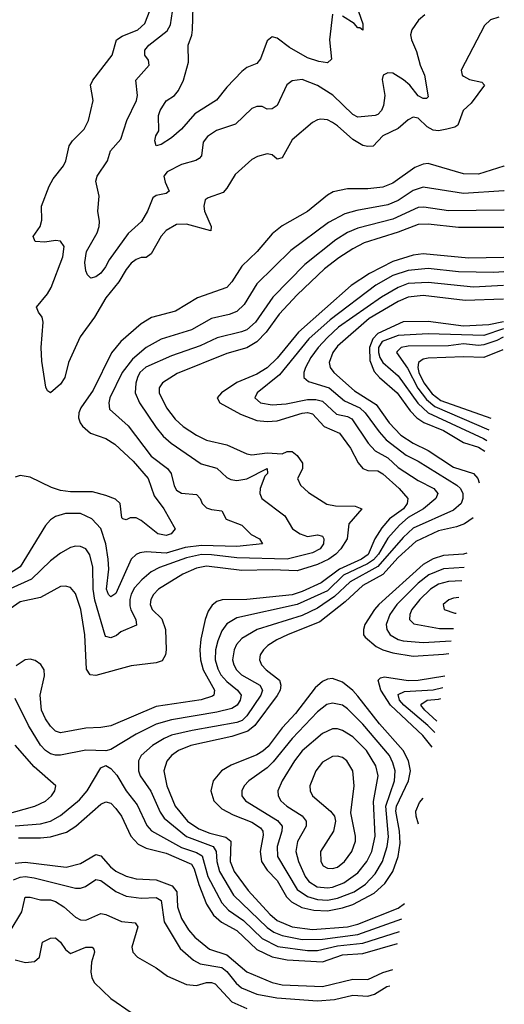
# Model space of a CAD drawing. Header units: inches. Extents: x 1173000 to 1307049, y 522583 to 678455.
# Tile 331 of 617: x 1304128 to 1306052, y 530483 to 534390. Entities that reach past the tile are written whole.
import ezdxf

# ---------------------------------------------------------------- set-up
doc = ezdxf.new("R2010")
doc.units = ezdxf.units.IN
doc.header["$MEASUREMENT"] = 0
doc.layers.add('B3503', color=7, linetype='Continuous')

msp = doc.modelspace()

# ---------------------------------------------------------------- linework, layer by layer
at = {"layer": 'B3503', "color": 5}
for points, elevation in [([(1305370, 534412.2), (1305357.5, 534310), (1305366.1, 534233.9), (1305350, 534219.7), (1305315.6, 534224.4), (1305270, 534239.1), (1305199.6, 534279.6), (1305150, 534317.1), (1305130, 534322), (1305110, 534306.3), (1305084.2, 534235.8), (1305070, 534216.8), (1305030, 534200.2), (1305010, 534184.9), (1304950, 534123.2), (1304908.9, 534071.1), (1304822.8, 534017.2), (1304770, 533956.4), (1304730, 533921.8), (1304690, 533894.7), (1304669.8, 533889.8), (1304664.7, 533910), (1304668.9, 533930), (1304679.8, 533950), (1304679.3, 534010), (1304685.1, 534030), (1304710, 534068.4), (1304743.1, 534090), (1304759, 534110), (1304778.9, 534150), (1304797.5, 534222.5), (1304797.3, 534290), (1304811.2, 534328.8), (1304813.8, 534350), (1304817.4, 534490)], 940), ([(1305737, 534410), (1305711.8, 534388.2), (1305684.2, 534350), (1305679.6, 534330), (1305682.8, 534310), (1305703.6, 534263.6), (1305717.6, 534210), (1305734.8, 534170), (1305750, 534084), (1305742.5, 534077.5), (1305730, 534077.4), (1305710, 534088.2), (1305677.3, 534130), (1305651.7, 534151.7), (1305610, 534178.3), (1305590, 534179.5), (1305571.6, 534170), (1305566.6, 534153.4), (1305577.3, 534090), (1305572.7, 534050), (1305564.7, 534030), (1305550, 534014.5), (1305539.1, 534010), (1305470, 534003.1), (1305450, 534014.5), (1305370.5, 534090.5), (1305310, 534128.9), (1305250, 534153.6), (1305210, 534147.9), (1305188.5, 534131.5), (1305150, 534049.8), (1305130, 534037.1), (1305110, 534035.8), (1305090, 534046.2), (1305070, 534046.2), (1305050, 534037.4), (1304984.5, 533975.5), (1304909.6, 533950.4), (1304873.5, 533926.5), (1304855.7, 533904.3), (1304849.4, 533850.6), (1304840.1, 533839.9), (1304827.7, 533832.3), (1304770, 533815.7), (1304713.4, 533786.6), (1304700.8, 533770), (1304705.2, 533745.2), (1304721.5, 533710), (1304710, 533700.8), (1304670, 533692.7), (1304656.6, 533683.4), (1304635.3, 533630), (1304611, 533589), (1304558.2, 533541.8), (1304482.5, 533437.5), (1304469.2, 533410), (1304450, 533384.8), (1304430, 533369.8), (1304410, 533365.1), (1304397.7, 533377.7), (1304390, 533394), (1304386.3, 533426.3), (1304393.6, 533470), (1304435, 533545), (1304443, 533570), (1304444.6, 533590), (1304438.5, 533630), (1304444.1, 533690), (1304429.8, 533750), (1304435.9, 533770), (1304477, 533830), (1304489, 533870), (1304530, 533916), (1304553.2, 533990), (1304592.3, 534070), (1304595.3, 534090), (1304588.7, 534150), (1304642.4, 534210), (1304638.8, 534230), (1304625, 534250), (1304624.7, 534270), (1304640.8, 534290), (1304713.3, 534346.7), (1304726.7, 534370), (1304738.3, 534450)], 960), ([(1305464.3, 534450), (1305490, 534373.4), (1305490, 534349.5), (1305478.3, 534358.3), (1305470, 534357.7), (1305456, 534376), (1305410, 534404.9)], 940), ([(1306030, 534400.2), (1305997.1, 534390), (1305972.7, 534367.3), (1305880.8, 534190), (1305884.9, 534170), (1305890, 534166), (1305913.2, 534153.2), (1305962.8, 534142.8), (1305973.8, 534130), (1305920.5, 534059.5), (1305888.2, 534030), (1305868, 533972), (1305855.9, 533964.1), (1305824.3, 533955.7), (1305790.2, 533949.8), (1305770, 533951.8), (1305745.1, 533965.1), (1305710, 533999.6), (1305690, 534003.8), (1305670, 533993.2), (1305630, 533958.3), (1305570.1, 533929.9), (1305530.9, 533889.1), (1305510, 533886.8), (1305490, 533891.8), (1305450, 533914.6), (1305390, 533969.9), (1305370, 533982.8), (1305350, 533992.7), (1305324, 533996), (1305310, 533993.6), (1305290, 533982), (1305210, 533914.2), (1305170, 533842.7), (1305150, 533837.6), (1305130, 533854.6), (1305110, 533858.4), (1305072.3, 533847.7), (1305050, 533835.8), (1304983.2, 533776.8), (1304950, 533721.5), (1304935.1, 533704.9), (1304876, 533684), (1304864.6, 533675.4), (1304858.9, 533650), (1304861.7, 533630), (1304888.1, 533570), (1304887.1, 533552.9), (1304790, 533579.2), (1304750, 533577.5), (1304710, 533553.5), (1304690, 533532), (1304650, 533461.2), (1304630, 533447.2), (1304610, 533446.5), (1304590, 533439.1), (1304570, 533424.1), (1304550, 533399.4), (1304521.7, 533350), (1304470, 533286.1), (1304425.1, 533210), (1304368, 533132), (1304322.1, 533030), (1304306.7, 532970), (1304290, 532944.7), (1304250, 532909.8), (1304238, 532918), (1304232.1, 532932.1), (1304215.3, 533035.3), (1304213.8, 533090), (1304220.9, 533190), (1304216.5, 533210), (1304202, 533230), (1304195, 533250), (1304237.9, 533302.1), (1304252.5, 533327.5), (1304299.3, 533450), (1304305, 533490), (1304290, 533511.4), (1304270, 533514.4), (1304228.1, 533508.1), (1304189.9, 533509.9), (1304182, 533530), (1304209.8, 533570), (1304215.5, 533595.5), (1304214, 533650), (1304245, 533730), (1304261.2, 533758.8), (1304301.7, 533810), (1304310.6, 533830), (1304323.7, 533890), (1304337.5, 533910), (1304384.3, 533955.7), (1304401.4, 533990), (1304419.8, 534070), (1304409.2, 534130), (1304418, 534150), (1304494.7, 534250), (1304512.3, 534310), (1304535.3, 534324.7), (1304596.5, 534350), (1304624.7, 534375.3), (1304646, 534430)], 980), ([(1306051.9, 533810.7), (1306050, 533809.4), (1305950, 533777.5), (1305890, 533778.9), (1305750, 533819.4), (1305730, 533816.9), (1305696.6, 533803.4), (1305610, 533741.9), (1305570, 533725.8), (1305510, 533719), (1305430, 533719.9), (1305372.8, 533707.2), (1305350, 533693.9), (1305270, 533629.4), (1305170, 533572.5), (1305130, 533541.3), (1305070.9, 533470), (1305010, 533412), (1304970, 533350.7), (1304950, 533328), (1304833.8, 533286.2), (1304746.4, 533233.6), (1304651.3, 533208.7), (1304610, 533183.8), (1304530, 533112.9), (1304492.1, 533067.9), (1304419.4, 532920.6), (1304370.6, 532850), (1304362.3, 532830), (1304361.3, 532810), (1304367.7, 532790), (1304377.2, 532777.2), (1304408.9, 532750), (1304470, 532728.8), (1304505.8, 532705.8), (1304578.1, 532638.1), (1304637.4, 532570), (1304661.6, 532501.6), (1304700.7, 532450), (1304744.9, 532370), (1304729.4, 532350.6), (1304710, 532343.9), (1304676, 532350), (1304610, 532402.7), (1304590, 532413), (1304566.7, 532413.3), (1304550, 532406.2), (1304538, 532410), (1304533.4, 532413.4), (1304527, 532470), (1304508.1, 532488.1), (1304470, 532502.5), (1304416.6, 532516.6), (1304330, 532516.5), (1304290, 532522.4), (1304253.7, 532533.7), (1304170, 532575), (1304130, 532581), (1304110, 532575.1)], 1020), ([(1306051.4, 533711.4), (1306050, 533710.8), (1305890, 533701.4), (1305730, 533726.5), (1305690, 533712.7), (1305630, 533673.6), (1305590, 533655.5), (1305466.2, 533633.8), (1305419.3, 533620.7), (1305353.9, 533586.1), (1305204.9, 533475.1), (1305070, 533342.1), (1305019.2, 533260.8), (1304990, 533232.7), (1304959.6, 533220.4), (1304890, 533204.1), (1304810, 533159.7), (1304690, 533122.4), (1304630, 533089.4), (1304576.2, 533043.8), (1304534.8, 532990), (1304485.9, 532890), (1304481.5, 532870), (1304484.6, 532844.6), (1304558.9, 532778.9), (1304650, 532658.9), (1304715.3, 532610), (1304729, 532590), (1304741.3, 532541.3), (1304750, 532523.8), (1304770, 532511.5), (1304830, 532506.4), (1304843.8, 532490), (1304852.6, 532470), (1304870, 532453.8), (1304890, 532446.7), (1304930, 532442), (1304948, 532408), (1305010, 532384), (1305047, 532347), (1305080.3, 532330), (1305091.8, 532310), (1304990, 532299.8), (1304850, 532303.6), (1304784.4, 532295.6), (1304710, 532273.7), (1304630, 532278.1), (1304604.9, 532275.1), (1304590, 532268.3), (1304570, 532249), (1304510, 532114), (1304490, 532100.5), (1304480.8, 532110), (1304472.5, 532130), (1304481.2, 532210), (1304479.1, 532250), (1304470, 532311), (1304450, 532371.5), (1304414.6, 532410), (1304370, 532430.4), (1304310, 532430.4), (1304270, 532419.5), (1304250, 532406.3), (1304230, 532383.5), (1304130, 532219.5), (1304050, 532168.4)], 1040), ([(1306050.9, 533634.7), (1306050, 533634.5), (1305830, 533631.7), (1305732.9, 533647.1), (1305710, 533645.2), (1305610, 533599.2), (1305470, 533563.7), (1305430, 533546), (1305383.7, 533516.3), (1305260.4, 533419.6), (1305132.9, 533290), (1305064, 533190), (1305030, 533160.1), (1305008.8, 533151.2), (1304911.5, 533128.5), (1304844, 533096), (1304730, 533055.9), (1304628.1, 533011.9), (1304604.6, 532990), (1304595.3, 532970), (1304588.7, 532948.7), (1304586.6, 532910), (1304604.2, 532870), (1304670, 532771.6), (1304697.9, 532737.9), (1304729.8, 532709.8), (1304848.4, 532628.4), (1304910, 532610.7), (1304950, 532573.7), (1304966, 532566), (1304990, 532562), (1305030, 532568.1), (1305110.2, 532610), (1305111.5, 532590), (1305101.3, 532578.7), (1305083.1, 532530), (1305081.1, 532510), (1305089.2, 532490), (1305181.1, 532421.1), (1305211.1, 532370), (1305241.2, 532350), (1305270, 532339.1), (1305310, 532346.3), (1305330, 532340.8), (1305335.6, 532330), (1305334.2, 532310), (1305320.8, 532290), (1305290, 532274.8), (1305190, 532249.7), (1304990, 532254.3), (1304890, 532267.1), (1304850, 532267.6), (1304790, 532255.4), (1304683.6, 532216.4), (1304650, 532199.5), (1304612.3, 532167.7), (1304583.7, 532136.3), (1304570, 532110.7), (1304564.7, 532090), (1304565.1, 532065.1), (1304568.9, 532048.9), (1304589.5, 532010), (1304592.3, 531987.7), (1304530, 531961.7), (1304512.7, 531947.3), (1304490, 531937), (1304470, 531942.2), (1304467.2, 531947.2), (1304426.6, 532086.6), (1304419.1, 532130), (1304417.8, 532217.8), (1304406.9, 532266.9), (1304390, 532290.6), (1304370, 532299.9), (1304350, 532301.3), (1304330, 532296.3), (1304290, 532274.1), (1304250, 532243.4), (1304174.6, 532170), (1304090, 532131.9)], 1060), ([(1306050.5, 533566), (1306050, 533565.9), (1305870, 533565.6), (1305750, 533578.8), (1305710, 533577.6), (1305630, 533546.8), (1305495.5, 533504.5), (1305450, 533481.6), (1305394.5, 533445.5), (1305338.5, 533401.5), (1305230, 533298.8), (1305158.6, 533221.4), (1305106.3, 533150), (1305070, 533112.1), (1305030, 533088), (1304950, 533065.7), (1304753.3, 532986.7), (1304694.6, 532950), (1304682.3, 532930), (1304681.8, 532910), (1304710.5, 532850), (1304744.9, 532804.9), (1304776.4, 532776.4), (1304830, 532741.9), (1304870, 532722.1), (1304950, 532703.6), (1305030, 532667.1), (1305050, 532664), (1305110, 532671.2), (1305170, 532667.2), (1305190, 532676.4), (1305210, 532676.4), (1305230, 532660.6), (1305250.9, 532630), (1305251.3, 532608.7), (1305231, 532570), (1305243.3, 532543.3), (1305274.1, 532514.1), (1305347.7, 532467.7), (1305381.7, 532461.7), (1305459.4, 532459.4), (1305486.5, 532450), (1305434.6, 532390), (1305428.3, 532330), (1305403.4, 532290), (1305382.8, 532270), (1305354.6, 532250), (1305310, 532228.2), (1305230, 532203.7), (1305130, 532207.9), (1305010, 532205.3), (1304870, 532221.3), (1304830, 532214.2), (1304775.3, 532190), (1304679.2, 532130), (1304659.6, 532110), (1304648.6, 532090), (1304646.5, 532070), (1304654, 532050), (1304692.2, 532012.2), (1304706.6, 531970), (1304709.6, 531890.4), (1304706.3, 531870), (1304693.9, 531846.1), (1304670, 531837.9), (1304570, 531826.5), (1304430, 531788), (1304407.1, 531790), (1304393.2, 531813.2), (1304386.1, 531950), (1304370.4, 532049.6), (1304350, 532113.1), (1304330, 532137.4), (1304310, 532142.9), (1304290, 532140.9), (1304210, 532098.1), (1304130, 532079.7), (1304076.8, 532043.2)], 1080), ([(1306049.8, 533446.9), (1305910, 533444.7), (1305730, 533461.1), (1305690, 533456), (1305609.5, 533430.5), (1305516.1, 533383.9), (1305444, 533336), (1305234.6, 533150), (1305150, 533047), (1305110, 533008.6), (1305070, 532984.1), (1304990, 532951), (1304929.4, 532910), (1304912.5, 532890), (1304922, 532870), (1305005.1, 532825.1), (1305070, 532800.4), (1305110, 532795.8), (1305150, 532798.4), (1305250, 532828.8), (1305270, 532831.1), (1305290, 532826.2), (1305336.5, 532776.5), (1305397.8, 532750), (1305441, 532690), (1305471.4, 532631.4), (1305489.7, 532609.7), (1305510, 532601.5), (1305550, 532599.7), (1305570, 532588.9), (1305634.7, 532530), (1305668.8, 532490), (1305666.7, 532470), (1305651.1, 532450), (1305596.3, 532410), (1305565.4, 532374.6), (1305538.3, 532330), (1305511.3, 532268.7), (1305484.8, 532250), (1305397.4, 532210), (1305324.4, 532155.6), (1305250, 532120.7), (1305210, 532108.4), (1305030, 532089.3), (1304931.6, 532088.4), (1304910, 532081.2), (1304892.5, 532067.5), (1304876.7, 532043.3), (1304864.7, 532010), (1304847.4, 531932.6), (1304842.7, 531890), (1304845.4, 531850), (1304856.1, 531810), (1304901.3, 531730), (1304898.4, 531710), (1304893.5, 531706.5), (1304849, 531691), (1304670, 531665.1), (1304490, 531587.8), (1304450, 531581.4), (1304390, 531579.5), (1304290, 531559.9), (1304270, 531566.7), (1304250, 531586.6), (1304230, 531615.8), (1304214.5, 531650), (1304209.1, 531710), (1304226, 531786), (1304224.5, 531810), (1304212, 531832), (1304190, 531847.4), (1304170, 531853.2), (1304150, 531850.6), (1304114.2, 531825.8)], 1120), ([(1306049.4, 533390.4), (1306010, 533386.8), (1305870, 533389.9), (1305750, 533403.2), (1305670, 533395.4), (1305610, 533375.4), (1305542.4, 533337.6), (1305360.5, 533199.5), (1305276.2, 533123.8), (1305159, 532981), (1305070.2, 532910), (1305061.2, 532890), (1305083.6, 532870), (1305130, 532861.8), (1305185.6, 532865.6), (1305270, 532883.8), (1305303.8, 532883.8), (1305330, 532876.6), (1305385.7, 532825.7), (1305430, 532816), (1305446.3, 532806.3), (1305511.3, 532710), (1305539.3, 532679.3), (1305590, 532651.2), (1305630, 532613), (1305710, 532562), (1305771.6, 532530), (1305787.4, 532510), (1305780.4, 532490), (1305731.7, 532450), (1305670, 532414.7), (1305635.9, 532384.1), (1305590, 532333.6), (1305552.6, 532270), (1305532.5, 532247.5), (1305508.9, 532231.1), (1305414.1, 532185.9), (1305350, 532124.4), (1305230, 532069.5), (1304990, 532016.6), (1304950, 531993.5), (1304930, 531964.8), (1304914.2, 531925.8), (1304905.2, 531890), (1304903.9, 531850), (1304914, 531814), (1304927, 531790), (1304950, 531763.9), (1304993.3, 531730), (1305006.9, 531710), (1305003.8, 531690), (1304990.9, 531670), (1304970, 531656.5), (1304910, 531642.4), (1304730, 531612.5), (1304670, 531594.9), (1304590, 531555), (1304490, 531494.7), (1304470, 531488.6), (1304390, 531491.5), (1304290, 531471.2), (1304270, 531471.2), (1304250, 531476.9), (1304230, 531489.9), (1304211, 531511), (1304162.5, 531590), (1304110, 531696.2)], 1140), ([(1306049.1, 533335.4), (1305930, 533329.4), (1305750, 533347.8), (1305670, 533343.4), (1305630, 533327.9), (1305564, 533290), (1305393.9, 533170), (1305350, 533129.9), (1305312.9, 533090), (1305283.6, 533050), (1305262.5, 533010), (1305255.7, 532990), (1305255.8, 532970), (1305274.1, 532954.1), (1305356, 532930), (1305417.7, 532877.7), (1305478.2, 532850), (1305500.1, 532830), (1305554.5, 532754.5), (1305583.5, 532723.5), (1305662.5, 532662.5), (1305710, 532638.3), (1305863.2, 532543.2), (1305877.9, 532530), (1305887, 532510), (1305887.1, 532490), (1305880.1, 532470), (1305850, 532443.5), (1305690, 532373), (1305650, 532335.9), (1305550, 532220), (1305440.2, 532159.8), (1305378.3, 532101.7), (1305310, 532055.3), (1305250, 532026.7), (1305070.2, 531970), (1305010, 531935.2), (1304988.9, 531911.1), (1304979, 531890), (1304973.4, 531850), (1304978, 531830), (1304988.8, 531810), (1305009.1, 531790), (1305081.8, 531750), (1305092.5, 531730), (1305085.5, 531710), (1305030, 531627.6), (1305010.6, 531609.4), (1304990, 531600.9), (1304812.9, 531570), (1304730, 531550.6), (1304701.4, 531538.6), (1304655.1, 531510), (1304610.8, 531470), (1304600.1, 531450), (1304599.6, 531410), (1304606.7, 531390), (1304648.8, 531328.8), (1304686.1, 531246.1), (1304701.9, 531221.9), (1304790, 531149.2), (1304896.1, 531110), (1304908.4, 531090), (1304910.6, 531050), (1304920.6, 531010), (1304976.9, 530916.9), (1305110, 530787.5), (1305136.4, 530770), (1305170, 530756.1), (1305250, 530740.8), (1305330, 530741.8), (1305470, 530760.5), (1305644.8, 530822.3)], 1160), ([(1306048.8, 533281.3), (1305896.2, 533276.2), (1305730, 533296.1), (1305670, 533288.9), (1305630, 533271.6), (1305514.9, 533205.1), (1305390, 533095.1), (1305370.9, 533070), (1305357.2, 533030), (1305361.1, 533010), (1305375, 532990), (1305457.3, 532917.3), (1305543.4, 532863.4), (1305594.3, 532790), (1305641.7, 532741.7), (1305690, 532710.4), (1305750, 532681.1), (1305850, 532614.7), (1305930, 532589.6), (1305946.9, 532570), (1305952.7, 532553)], 1180), ([(1306048.3, 533191.4), (1305990, 533179.4), (1305890, 533174.1), (1305750, 533193), (1305650, 533190.9), (1305550, 533145.8), (1305530, 533124.4), (1305517.1, 533090), (1305517.7, 533037.7), (1305534.9, 532994.9), (1305556.4, 532970), (1305627.1, 532910), (1305678.4, 532838.4), (1305704.2, 532810), (1305732.6, 532792.6), (1305810, 532759.9), (1305890, 532712.4), (1305950, 532694.7), (1305975.1, 532678.7)], 1220), ([(1306048.1, 533163.8), (1305970, 533137.6), (1305750, 533143.6), (1305630, 533137.1), (1305566.8, 533113.2), (1305552.5, 533090), (1305552.1, 533070), (1305557.5, 533050), (1305569.7, 533029.7), (1305630, 532977), (1305708.7, 532868.8), (1305749.9, 532829.9), (1305969, 532729), (1305982.5, 532720.8)], 1240), ([(1306047.9, 533130.2), (1306022.5, 533117.5), (1305970, 533099.6), (1305950, 533097.5), (1305890, 533104.2), (1305830, 533096.3), (1305670, 533095.2), (1305642.9, 533090), (1305626.3, 533073.7), (1305624.2, 533070), (1305667.4, 533007.4), (1305708.1, 532928.1), (1305743.3, 532883.3), (1305775.5, 532855.5), (1305990.1, 532763.5)], 1260), ([(1306046.6, 533080.7), (1305970, 533050.5), (1305890, 533053.2), (1305750, 533046.7), (1305730, 533043.5), (1305711.7, 533030), (1305708.4, 533010), (1305713.1, 532990), (1305732.1, 532950), (1305765.8, 532905.8), (1305799.4, 532879.4), (1305998.3, 532809.3)], 1280), ([(1305927.8, 532413), (1305894.3, 532390), (1305862.1, 532377.9), (1305790, 532362.2), (1305700.9, 532319.1), (1305630, 532255.8), (1305570, 532188.5), (1305490, 532145.3), (1305419.9, 532080.1), (1305319.3, 532000.7), (1305191.7, 531950), (1305149.4, 531930), (1305113.4, 531906.6), (1305095.7, 531890), (1305083.2, 531870), (1305080.1, 531850), (1305088.1, 531830), (1305106.9, 531810), (1305159.7, 531770), (1305164.9, 531750), (1305161.4, 531730), (1305150, 531708.6), (1305060.9, 531590), (1305033.5, 531566.5), (1304970, 531545.4), (1304807.2, 531510), (1304758.6, 531490), (1304730.1, 531470), (1304712.2, 531447.8), (1304700.6, 531410), (1304712.6, 531350), (1304745.6, 531270), (1304794.4, 531210), (1304839.2, 531179.2), (1304882.4, 531162.4), (1304946.4, 531146.4), (1304965.8, 531130), (1304963.7, 531050), (1304979.4, 531010), (1305034.4, 530934.4), (1305120.9, 530840.9), (1305150, 530815.5), (1305210, 530790.3), (1305290, 530779.6), (1305430, 530791.1), (1305470, 530801.2), (1305630, 530865.2), (1305655.5, 530882.6)], 1180), ([(1305902.9, 532272.9), (1305890, 532269.9), (1305810, 532264.6), (1305770, 532251.5), (1305730, 532228), (1305553.7, 532070), (1305536.6, 532050), (1305498.2, 531990), (1305492.3, 531970), (1305493.3, 531950), (1305499.9, 531939.9), (1305543.3, 531903.3), (1305569.8, 531889.8), (1305610, 531878.1), (1305690, 531865), (1305810, 531873.1), (1305832.2, 531875.7)], 1220), ([(1305892.9, 532217.1), (1305810, 532211.3), (1305752.7, 532187.3), (1305710, 532154.2), (1305625.4, 532070), (1305597, 532030), (1305582.4, 531990), (1305585, 531970), (1305598.6, 531950), (1305630, 531931.3), (1305650, 531925.4), (1305730, 531919.3), (1305841.1, 531925.9)], 1240), ([(1305883.5, 532163.9), (1305830, 532160.9), (1305790, 532150.5), (1305758.4, 532130), (1305716.6, 532090), (1305684.4, 532050), (1305676.3, 532030), (1305676.1, 532010), (1305692.7, 531992.7), (1305794.4, 531974.4), (1305849.8, 531974.8)], 1260), ([(1305871.6, 532097), (1305850, 532094.7), (1305831.4, 532088.6), (1305809.3, 532070), (1305812.8, 532050), (1305855.2, 532035.2), (1305860.6, 532035.3)], 1280), ([(1305766, 531503.7), (1305729, 531550), (1305599.8, 531670), (1305562.1, 531730), (1305551, 531770), (1305560.8, 531779.2), (1305576.7, 531783.3), (1305670, 531768.5), (1305710, 531769.6), (1305816.4, 531787)], 1180), ([(1305776.3, 531561.7), (1305748.8, 531590), (1305652.5, 531670), (1305636.4, 531690), (1305630, 531712.8), (1305655.6, 531724.4), (1305770, 531731.4), (1305808.1, 531740)], 1160), ([(1305784.4, 531607.1), (1305736.7, 531650), (1305720.8, 531670), (1305723.9, 531676.1), (1305746, 531690), (1305790, 531694.6), (1305800.5, 531697.3)], 1140), ([(1304070, 531236.4), (1304188.4, 531270), (1304230, 531289.5), (1304254, 531310), (1304267.7, 531330), (1304271, 531350), (1304185.5, 531425.5), (1304110, 531511.5)], 1160), ([(1304110, 531191.1), (1304210, 531199.9), (1304250, 531210.1), (1304290, 531231.9), (1304365.9, 531294.1), (1304396.1, 531330), (1304450, 531422), (1304470, 531430.3), (1304490, 531418.9), (1304513, 531393), (1304550.6, 531330), (1304594.7, 531274.7), (1304632.6, 531192.6), (1304651.1, 531171.1), (1304770, 531106), (1304830, 531086.1), (1304852, 531072), (1304875.5, 530990), (1304930, 530885.9), (1304957.3, 530857.3), (1305016.3, 530816.3), (1305090, 530744.3), (1305152.7, 530712.7), (1305270, 530696.7), (1305310, 530696.6), (1305390, 530715.5), (1305490, 530726), (1305635.9, 530772.3)], 1140), ([(1304123.6, 531143.6), (1304210, 531143.7), (1304250, 531148.3), (1304313.1, 531166.9), (1304350.2, 531189.8), (1304450, 531277.1), (1304470, 531286.9), (1304490, 531281.5), (1304510, 531260.8), (1304532.6, 531230), (1304569.1, 531150), (1304598.9, 531118.9), (1304630, 531102.9), (1304710, 531082.8), (1304810, 531038.8), (1304820.8, 531020.8), (1304838.5, 530958.5), (1304870, 530880.5), (1304897.4, 530837.4), (1304929.1, 530809.1), (1304990, 530776), (1305070, 530700.9), (1305130, 530671.7), (1305190, 530659), (1305330, 530651.8), (1305410, 530679.1), (1305490, 530684.4), (1305627.5, 530725)], 1120), ([(1305711.7, 531198.3), (1305701.8, 531230), (1305700, 531250), (1305715.8, 531284.2), (1305729.9, 531300.6)], 1180), ([(1304110, 531043.5), (1304150, 531047.3), (1304313, 531027), (1304370, 531042.5), (1304430, 531078), (1304450, 531071.8), (1304488.4, 531028.4), (1304510, 531010.9), (1304550, 530991.5), (1304590, 530981.1), (1304670, 530976.7), (1304733.7, 530953.7), (1304752.1, 530930), (1304754.7, 530870), (1304770, 530823.8), (1304798.4, 530778.4), (1304823.6, 530750), (1304881.5, 530701.5), (1304950, 530679.6), (1305030, 530612), (1305130, 530569.8), (1305170, 530561), (1305330, 530554.4), (1305450, 530582.8), (1305510, 530581.9), (1305570, 530609.2), (1305609, 530621.1)], 1080), ([(1304103.3, 530976.7), (1304130, 530987.3), (1304150, 530989.8), (1304185.5, 530985.5), (1304350, 530943.6), (1304370, 530943.8), (1304388.7, 530951.3), (1304430, 530978.5), (1304450, 530973.9), (1304509.8, 530930.2), (1304550, 530912.7), (1304610, 530903.7), (1304670, 530906.5), (1304690, 530895.3), (1304701, 530810), (1304765.1, 530705.1), (1304818.4, 530658.4), (1304843.9, 530643.9), (1304930, 530629), (1304950, 530613.1), (1304987.1, 530567.1), (1305008.7, 530548.7), (1305070, 530523.3), (1305148.2, 530508.2), (1305310, 530497.4), (1305378, 530502), (1305450, 530519.6), (1305510, 530515.5), (1305537.1, 530522.9), (1305586, 530554), (1305597.5, 530556.4)], 1060), ([(1304090, 530773.2), (1304135.9, 530850), (1304150, 530908.8), (1304170, 530908.8), (1304210, 530897.5), (1304250, 530898.3), (1304270, 530891.7), (1304302.6, 530870), (1304350, 530828.8), (1304370, 530817.9), (1304390, 530816.4), (1304450, 530843), (1304470, 530839.8), (1304531.7, 530811.7), (1304587, 530807), (1304596.4, 530790), (1304572.6, 530710), (1304577.1, 530690), (1304595.3, 530670), (1304670, 530627.3), (1304714.9, 530594.9), (1304790, 530561.7), (1304830, 530557.8), (1304870, 530569.3), (1304889.9, 530570.1), (1304904, 530564), (1304970, 530492.4), (1305030, 530466.4)], 1040), ([(1304110, 530660.1), (1304151.5, 530648.5), (1304187, 530653), (1304207, 530670), (1304218, 530730), (1304250, 530745), (1304270, 530746.7), (1304290, 530730.3), (1304310, 530700.3), (1304330, 530685), (1304389.9, 530710.1), (1304416.3, 530710), (1304422.6, 530702.6), (1304424.5, 530690), (1304413.2, 530650), (1304411, 530611), (1304413.8, 530590), (1304423.1, 530570), (1304490, 530506), (1304570, 530450.3)], 1020)]:
    msp.add_lwpolyline(points, dxfattribs=dict(at, elevation=elevation))
for points, elevation in [([(1305370, 531776.3), (1305350, 531774), (1305330, 531763.8), (1305300.8, 531739.2), (1305223.3, 531636.7), (1305170, 531579.9), (1305113.9, 531506.1), (1305092.9, 531487.1), (1305070, 531472.5), (1304967.2, 531432.8), (1304929.5, 531410), (1304895.7, 531370), (1304887.2, 531330), (1304899.3, 531290), (1304930, 531259), (1304975.2, 531235.2), (1305050, 531206), (1305083.9, 531183.9), (1305093.5, 531170), (1305094.4, 531154.4), (1305082, 531090), (1305088.4, 531050), (1305110, 531015.7), (1305150, 530974.3), (1305187, 530910), (1305206.7, 530890), (1305247.7, 530867.7), (1305296.3, 530856.3), (1305350, 530853.9), (1305410, 530865.6), (1305450, 530879.6), (1305535.5, 530924.5), (1305577.7, 530962.3), (1305609.3, 531010), (1305630.2, 531069.8), (1305637.9, 531122.1), (1305636.1, 531170), (1305621.6, 531250), (1305623.8, 531270), (1305672.2, 531370), (1305679.5, 531410), (1305671.8, 531450), (1305650.3, 531490), (1305555.9, 531595.9), (1305470, 531705.5), (1305450, 531728.1), (1305410, 531761.2)], 1220), ([(1305370, 531678.4), (1305347.7, 531672.3), (1305310, 531644.1), (1305210, 531537.9), (1305134.6, 531445.4), (1305110, 531421.5), (1305037.7, 531370), (1305018.9, 531350), (1305009.4, 531330), (1305010.2, 531310), (1305024, 531290), (1305152.1, 531212.1), (1305169.6, 531190), (1305168.6, 531170), (1305150.4, 531110), (1305151.9, 531070), (1305230, 530938.7), (1305270, 530910.6), (1305310, 530899.1), (1305350, 530895.9), (1305390, 530904), (1305455.4, 530930), (1305500.6, 530959.4), (1305539.3, 531000.7), (1305568.5, 531050), (1305587.4, 531110), (1305591.7, 531148.3), (1305581, 531270), (1305615.4, 531370), (1305618, 531410), (1305610, 531441.6), (1305595.9, 531470), (1305490, 531595), (1305430, 531656), (1305410, 531669.9)], 1240), ([(1305390, 531576.9), (1305370, 531576.9), (1305330, 531557.7), (1305250, 531488.4), (1305219.1, 531450), (1305169.6, 531370), (1305153.1, 531330), (1305154.4, 531310), (1305165.3, 531290), (1305188.1, 531270), (1305250, 531231.6), (1305264.7, 531210), (1305264.7, 531190), (1305230.7, 531129.3), (1305224.3, 531090), (1305235.1, 531050), (1305261.6, 530990), (1305276.2, 530970), (1305309.5, 530949.5), (1305350, 530944.7), (1305370, 530947.7), (1305414.4, 530965.6), (1305470, 531004.6), (1305505.7, 531050), (1305526.1, 531090), (1305538.6, 531150), (1305532.4, 531287.6), (1305551, 531390), (1305541.5, 531430), (1305505, 531490), (1305450, 531544.5), (1305410, 531569.9)], 1260), ([(1305390, 531468.1), (1305370, 531466.5), (1305330, 531443.8), (1305304, 531410), (1305279.8, 531350), (1305280.5, 531330), (1305291, 531310), (1305362.4, 531250), (1305377.3, 531230), (1305382.2, 531210), (1305374.4, 531170), (1305322.7, 531090), (1305323.2, 531050), (1305333.3, 531033.3), (1305350, 531022.8), (1305370, 531021.9), (1305390, 531028), (1305416.8, 531050), (1305446.9, 531090), (1305460.5, 531130), (1305461.2, 531150), (1305442.4, 531242.4), (1305455.3, 531350), (1305450, 531409.4), (1305427.2, 531450), (1305410, 531462)], 1280)]:
    msp.add_lwpolyline(points, close=True, dxfattribs=dict(at, elevation=elevation))

doc.saveas('drawing.dxf')
